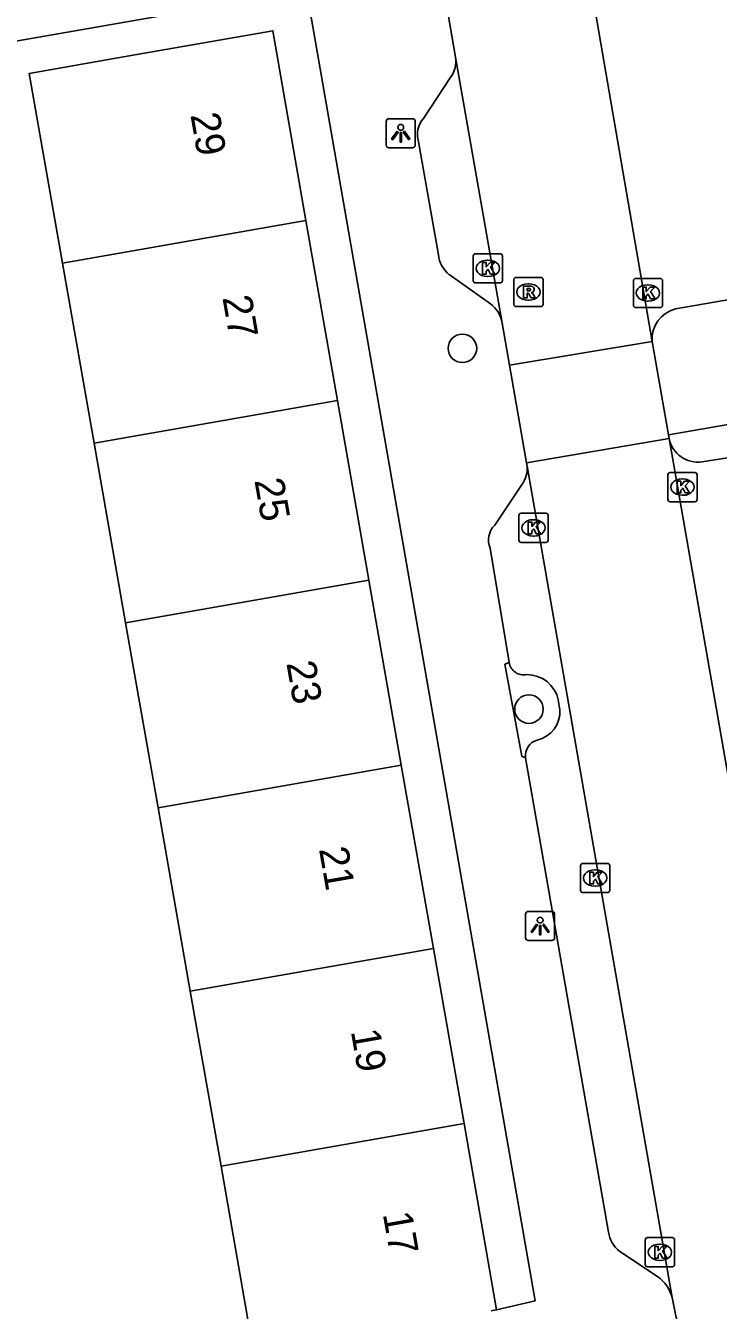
# Model space of a CAD drawing. Extents: x 162880 to 165536, y 384011 to 385179.
# Drawn here: x 164500.82 to 164524.57, y 384340.41 to 384384.43 of the extents above; entities that cross this region are included whole.
import ezdxf

# ---------------------------------------------------------------- set-up
doc = ezdxf.new("R2010")
doc.units = 0
for name, color, linetype in [('IMGEO_Boom', 7, 'Continuous'), ('IMGEO_Kolk', 7, 'Continuous'), ('IMGEO_Lichtpunt', 7, 'Continuous'), ('IMGEO_Pand', 7, 'Continuous'), ('IMGEO_Pand_nummerreeks', 7, 'Continuous'), ('IMGEO_Parkeervlak_open', 7, 'Continuous'), ('IMGEO_Rijbaan_lokaal_open', 7, 'Continuous'), ('IMGEO_Rioolput', 7, 'Continuous'), ('IMGEO_Voetpad_open', 7, 'Continuous')]:
    doc.layers.add(name, color=color, linetype=linetype)

msp = doc.modelspace()

# ---------------------------------------------------------------- linework, layer by layer
at = {"layer": 'IMGEO_Boom'}
for centre in [(164515.791, 384373.376), (164518.072, 384361.011)]:
    msp.add_circle(centre, 0.489, dxfattribs=at)
at = {"layer": 'IMGEO_Kolk'}
for p, q in [((164516.238, 384376.618), (164517.09, 384376.618)), ((164516.163, 384375.692), (164516.163, 384376.544)), ((164516.651, 384376.398), (164516.676, 384376.398)), ((164517.164, 384376.544), (164517.164, 384375.692)), ((164516.674, 384375.838), (164516.649, 384375.838)), ((164521.727, 384375.774), (164522.579, 384375.774)), ((164517.09, 384375.618), (164516.238, 384375.618)), ((164521.652, 384374.848), (164521.652, 384375.7)), ((164522.14, 384375.554), (164522.165, 384375.554)), ((164522.653, 384375.7), (164522.653, 384374.848)), ((164522.163, 384374.994), (164522.138, 384374.994)), ((164522.579, 384374.774), (164521.727, 384374.774)), ((164522.837, 384368.194), (164522.837, 384369.046)), ((164522.912, 384369.12), (164523.764, 384369.12)), ((164523.325, 384368.9), (164523.35, 384368.9)), ((164523.838, 384369.046), (164523.838, 384368.194)), ((164523.348, 384368.34), (164523.323, 384368.34)), ((164523.764, 384368.12), (164522.912, 384368.12)), ((164517.728, 384366.798), (164517.728, 384367.65)), ((164517.803, 384367.724), (164518.655, 384367.724)), ((164518.216, 384367.504), (164518.241, 384367.504)), ((164518.729, 384367.65), (164518.729, 384366.798)), ((164518.239, 384366.944), (164518.214, 384366.944)), ((164518.655, 384366.724), (164517.803, 384366.724)), ((164519.842, 384354.797), (164519.842, 384355.649)), ((164519.917, 384355.723), (164520.769, 384355.723)), ((164520.33, 384355.503), (164520.355, 384355.503)), ((164520.843, 384355.649), (164520.843, 384354.797)), ((164520.769, 384354.723), (164519.917, 384354.723)), ((164520.353, 384354.943), (164520.328, 384354.943)), ((164522.063, 384341.972), (164522.063, 384342.824)), ((164522.138, 384342.898), (164522.99, 384342.898)), ((164523.064, 384342.824), (164523.064, 384341.972)), ((164522.551, 384342.678), (164522.576, 384342.678)), ((164522.99, 384341.898), (164522.138, 384341.898)), ((164522.574, 384342.118), (164522.549, 384342.118))]:
    msp.add_line(p, q, dxfattribs=at)
for points in [[(164516.238, 384376.618), (164517.09, 384376.618)], [(164516.163, 384375.692), (164516.163, 384376.544)], [(164516.484, 384376.318), (164516.607, 384376.318), (164516.607, 384376.167), (164516.737, 384376.318), (164516.901, 384376.318), (164516.755, 384376.167), (164516.908, 384375.918), (164516.756, 384375.918), (164516.671, 384376.082), (164516.607, 384376.015), (164516.607, 384375.918), (164516.484, 384375.918), (164516.484, 384376.318)], [(164517.164, 384376.544), (164517.164, 384375.692)], [(164521.727, 384375.774), (164522.579, 384375.774)], [(164517.09, 384375.618), (164516.238, 384375.618)], [(164521.652, 384374.848), (164521.652, 384375.7)], [(164521.973, 384375.474), (164522.096, 384375.474), (164522.096, 384375.323), (164522.226, 384375.474), (164522.39, 384375.474), (164522.244, 384375.323), (164522.397, 384375.074), (164522.245, 384375.074), (164522.16, 384375.238), (164522.096, 384375.171), (164522.096, 384375.074), (164521.973, 384375.074), (164521.973, 384375.474)], [(164522.653, 384375.7), (164522.653, 384374.848)], [(164522.579, 384374.774), (164521.727, 384374.774)], [(164522.837, 384368.194), (164522.837, 384369.046)], [(164522.912, 384369.12), (164523.764, 384369.12)], [(164523.158, 384368.82), (164523.281, 384368.82), (164523.281, 384368.669), (164523.411, 384368.82), (164523.575, 384368.82), (164523.429, 384368.669), (164523.582, 384368.42), (164523.43, 384368.42), (164523.345, 384368.584), (164523.281, 384368.517), (164523.281, 384368.42), (164523.158, 384368.42), (164523.158, 384368.82)], [(164523.838, 384369.046), (164523.838, 384368.194)], [(164523.764, 384368.12), (164522.912, 384368.12)], [(164517.728, 384366.798), (164517.728, 384367.65)], [(164517.803, 384367.724), (164518.655, 384367.724)], [(164518.049, 384367.424), (164518.172, 384367.424), (164518.172, 384367.273), (164518.302, 384367.424), (164518.466, 384367.424), (164518.32, 384367.273), (164518.473, 384367.024), (164518.321, 384367.024), (164518.236, 384367.188), (164518.172, 384367.121), (164518.172, 384367.024), (164518.049, 384367.024), (164518.049, 384367.424)], [(164518.729, 384367.65), (164518.729, 384366.798)], [(164518.655, 384366.724), (164517.803, 384366.724)], [(164519.842, 384354.797), (164519.842, 384355.649)], [(164519.917, 384355.723), (164520.769, 384355.723)], [(164520.843, 384355.649), (164520.843, 384354.797)], [(164520.163, 384355.423), (164520.286, 384355.423), (164520.286, 384355.272), (164520.416, 384355.423), (164520.58, 384355.423), (164520.434, 384355.272), (164520.587, 384355.023), (164520.435, 384355.023), (164520.35, 384355.187), (164520.286, 384355.12), (164520.286, 384355.023), (164520.163, 384355.023), (164520.163, 384355.423)], [(164520.769, 384354.723), (164519.917, 384354.723)], [(164522.063, 384341.972), (164522.063, 384342.824)], [(164522.138, 384342.898), (164522.99, 384342.898)], [(164523.064, 384342.824), (164523.064, 384341.972)], [(164522.384, 384342.598), (164522.507, 384342.598), (164522.507, 384342.447), (164522.637, 384342.598), (164522.801, 384342.598), (164522.655, 384342.447), (164522.808, 384342.198), (164522.656, 384342.198), (164522.571, 384342.362), (164522.507, 384342.295), (164522.507, 384342.198), (164522.384, 384342.198), (164522.384, 384342.598)], [(164522.99, 384341.898), (164522.138, 384341.898)]]:
    msp.add_lwpolyline(points, dxfattribs=at)
for centre, start, end in [((164516.24, 384376.542), 91.552, 178.448), ((164516.24, 384376.542), 91.552, 178.448), ((164517.088, 384376.542), 1.552, 88.448), ((164517.088, 384376.542), 1.552, 88.448), ((164521.729, 384375.698), 91.552, 178.448), ((164521.729, 384375.698), 91.552, 178.448), ((164522.577, 384375.698), 1.552, 88.448), ((164522.577, 384375.698), 1.552, 88.448), ((164516.24, 384375.694), 181.552, 268.448), ((164516.24, 384375.694), 181.552, 268.448), ((164517.088, 384375.694), 271.552, 358.448), ((164517.088, 384375.694), 271.552, 358.448), ((164521.729, 384374.85), 181.552, 268.448), ((164521.729, 384374.85), 181.552, 268.448), ((164522.577, 384374.85), 271.552, 358.448), ((164522.577, 384374.85), 271.552, 358.448), ((164522.914, 384369.044), 91.552, 178.448), ((164522.914, 384369.044), 91.552, 178.448), ((164523.762, 384369.044), 1.552, 88.448), ((164523.762, 384369.044), 1.552, 88.448), ((164522.914, 384368.196), 181.552, 268.448), ((164522.914, 384368.196), 181.552, 268.448), ((164523.762, 384368.196), 271.552, 358.448), ((164523.762, 384368.196), 271.552, 358.448), ((164517.805, 384367.648), 91.552, 178.448), ((164517.805, 384367.648), 91.552, 178.448), ((164518.653, 384367.648), 1.552, 88.448), ((164518.653, 384367.648), 1.552, 88.448), ((164517.805, 384366.8), 181.552, 268.448), ((164517.805, 384366.8), 181.552, 268.448), ((164518.653, 384366.8), 271.552, 358.448), ((164518.653, 384366.8), 271.552, 358.448), ((164519.919, 384355.647), 91.552, 178.448), ((164519.919, 384355.647), 91.552, 178.448), ((164520.767, 384355.647), 1.552, 88.448), ((164520.767, 384355.647), 1.552, 88.448), ((164519.919, 384354.799), 181.552, 268.448), ((164519.919, 384354.799), 181.552, 268.448), ((164520.767, 384354.799), 271.552, 358.448), ((164520.767, 384354.799), 271.552, 358.448), ((164522.14, 384342.822), 91.552, 178.448), ((164522.14, 384342.822), 91.552, 178.448), ((164522.988, 384342.822), 1.552, 88.448), ((164522.988, 384342.822), 1.552, 88.448), ((164522.14, 384341.974), 181.552, 268.448), ((164522.14, 384341.974), 181.552, 268.448), ((164522.988, 384341.974), 271.552, 358.448), ((164522.988, 384341.974), 271.552, 358.448)]:
    msp.add_arc(centre, 0.0765, start, end, dxfattribs=at)
for centre, major_axis, ratio, start_param, end_param in [((164516.65, 384376.118), (-0.387, 0.002), 0.722429, 4.712389, 7.853982), ((164516.675, 384376.118), (-0.39, 0.002), 0.717154, 1.570796, 4.712389), ((164522.139, 384375.274), (-0.387, 0.002), 0.722429, 4.712389, 7.853982), ((164522.164, 384375.274), (-0.39, 0.002), 0.717154, 1.570796, 4.712389), ((164523.324, 384368.62), (-0.387, 0.002), 0.722429, 4.712389, 7.853982), ((164523.349, 384368.62), (-0.39, 0.002), 0.717154, 1.570796, 4.712389), ((164518.215, 384367.224), (-0.387, 0.002), 0.722429, 4.712389, 7.853982), ((164518.24, 384367.224), (-0.39, 0.002), 0.717154, 1.570796, 4.712389), ((164520.329, 384355.223), (-0.387, 0.002), 0.722429, 4.712389, 7.853982), ((164520.354, 384355.223), (-0.39, 0.002), 0.717154, 1.570796, 4.712389), ((164522.55, 384342.398), (-0.387, 0.002), 0.722429, 4.712389, 7.853982), ((164522.575, 384342.398), (-0.39, 0.002), 0.717154, 1.570796, 4.712389)]:
    msp.add_ellipse(centre, major_axis=major_axis, ratio=ratio, start_param=start_param, end_param=end_param, dxfattribs=at)
at = {"layer": 'IMGEO_Lichtpunt'}
for p, q in [((164513.177, 384381.152), (164513.177, 384380.345)), ((164513.177, 384381.152), (164513.177, 384380.345)), ((164514.079, 384381.247), (164513.271, 384381.247)), ((164514.079, 384381.247), (164513.271, 384381.247)), ((164514.173, 384380.345), (164514.173, 384381.152)), ((164514.173, 384380.345), (164514.173, 384381.152)), ((164513.271, 384380.251), (164514.079, 384380.251)), ((164513.271, 384380.251), (164514.079, 384380.251)), ((164517.957, 384353.983), (164517.957, 384353.176)), ((164517.957, 384353.983), (164517.957, 384353.176)), ((164518.859, 384354.078), (164518.051, 384354.078)), ((164518.859, 384354.078), (164518.051, 384354.078)), ((164518.953, 384353.176), (164518.953, 384353.983)), ((164518.953, 384353.176), (164518.953, 384353.983)), ((164518.051, 384353.082), (164518.859, 384353.082)), ((164518.051, 384353.082), (164518.859, 384353.082))]:
    msp.add_line(p, q, dxfattribs=at)
for points in [[(164513.551, 384380.816), (164513.59, 384380.788), (164513.402, 384380.526), (164513.364, 384380.553), (164513.551, 384380.816)], [(164513.653, 384380.768), (164513.7, 384380.768), (164513.7, 384380.446), (164513.653, 384380.446), (164513.653, 384380.768)], [(164513.763, 384380.788), (164513.801, 384380.815), (164513.988, 384380.553), (164513.949, 384380.525), (164513.763, 384380.788)], [(164518.331, 384353.647), (164518.37, 384353.619), (164518.182, 384353.357), (164518.144, 384353.384), (164518.331, 384353.647)], [(164518.433, 384353.599), (164518.48, 384353.599), (164518.48, 384353.277), (164518.433, 384353.277), (164518.433, 384353.599)], [(164518.543, 384353.619), (164518.581, 384353.646), (164518.768, 384353.384), (164518.729, 384353.356), (164518.543, 384353.619)]]:
    msp.add_lwpolyline(points, dxfattribs=at)
for centre in [(164513.676, 384380.95), (164518.456, 384353.781)]:
    msp.add_circle(centre, 0.0994, dxfattribs=at)
for centre, start, end in [((164513.271, 384381.152), 90, 180), ((164513.271, 384381.152), 90, 180), ((164514.079, 384381.152), 0, 90), ((164514.079, 384381.152), 0, 90), ((164513.271, 384380.345), 180, 270), ((164513.271, 384380.345), 180, 270), ((164514.079, 384380.345), 270, 0), ((164514.079, 384380.345), 270, 360), ((164518.051, 384353.983), 90, 180), ((164518.051, 384353.983), 90, 180), ((164518.859, 384353.983), 0, 90), ((164518.859, 384353.983), 0, 90), ((164518.051, 384353.176), 180, 270), ((164518.051, 384353.176), 180, 270), ((164518.859, 384353.176), 270, 0), ((164518.859, 384353.176), 270, 360)]:
    msp.add_arc(centre, 0.0946, start, end, dxfattribs=at)
at = {"layer": 'IMGEO_Pand'}
for points in [[(164502.077, 384376.299), (164500.936, 384382.798), (164504.363, 384383.398), (164509.287, 384384.261), (164510.425, 384377.761)], [(164510.425, 384377.761), (164502.077, 384376.299)], [(164510.425, 384377.761), (164511.507, 384371.585)], [(164503.162, 384370.123), (164502.077, 384376.299)], [(164503.162, 384370.123), (164511.507, 384371.585)], [(164511.507, 384371.585), (164512.586, 384365.426)], [(164504.243, 384363.965), (164503.162, 384370.123)], [(164512.586, 384365.426), (164504.243, 384363.965)], [(164512.586, 384365.426), (164513.696, 384359.088)], [(164505.356, 384357.627), (164504.243, 384363.965)], [(164505.356, 384357.627), (164513.696, 384359.088)], [(164513.696, 384359.088), (164514.796, 384352.81)], [(164506.459, 384351.35), (164505.356, 384357.627)], [(164514.796, 384352.81), (164506.459, 384351.35)], [(164514.796, 384352.81), (164515.847, 384346.805)], [(164507.513, 384345.345), (164506.459, 384351.35)], [(164507.513, 384345.345), (164515.847, 384346.805)], [(164515.847, 384346.805), (164516.965, 384340.424)], [(164508.621, 384339.038), (164507.513, 384345.345)], [(164516.965, 384340.424), (164516.781, 384340.392)]]:
    msp.add_lwpolyline(points, dxfattribs=at)
at = {"layer": 'IMGEO_Parkeervlak_open'}
for points in [[(164524.017, 384369.491), (164528.003, 384370.112)], [(164519.079, 384361.325), (164519.136, 384360.984)]]:
    msp.add_lwpolyline(points, dxfattribs=at)
for centre, radius, start, end in [((164523.854, 384370.468), 0.99, 190.626, 279.4712), ((164517.89, 384362.688), 0.503, 188.9831, 282.2017), ((164518.002, 384361.094), 1.102, 12.0813, 90.303), ((164518.127, 384360.936), 1.01, 283.108, 2.727), ((164518.51, 384359.412), 0.561, 105.8847, 187.2997)]:
    msp.add_arc(centre, radius, start, end, dxfattribs=at)
at = {"layer": 'IMGEO_Rijbaan_lokaal_open'}
for points in [[(164515.553, 384383.358), (164515.136, 384385.822)], [(164520.295, 384385.215), (164522.297, 384373.61)], [(164517.143, 384374.304), (164515.553, 384383.358)], [(164517.406, 384372.796), (164517.143, 384374.304)], [(164522.297, 384373.61), (164517.406, 384372.796)], [(164522.297, 384373.61), (164522.859, 384370.413)], [(164517.988, 384369.454), (164517.406, 384372.796)], [(164517.988, 384369.454), (164522.881, 384370.285)], [(164522.859, 384370.413), (164522.881, 384370.285)], [(164522.881, 384370.285), (164530.256, 384328.107)], [(164518.008, 384369.337), (164517.988, 384369.454)], [(164518.008, 384369.337), (164522.984, 384340.848)], [(164523.255, 384339.482), (164522.984, 384340.848)]]:
    msp.add_lwpolyline(points, dxfattribs=at)
at = {"layer": 'IMGEO_Rioolput'}
for p, q in [((164517.629, 384375.807), (164518.481, 384375.807)), ((164517.554, 384374.881), (164517.554, 384375.733)), ((164518.042, 384375.587), (164518.067, 384375.587)), ((164518.555, 384375.733), (164518.555, 384374.881)), ((164518.065, 384375.027), (164518.04, 384375.027)), ((164518.481, 384374.807), (164517.629, 384374.807))]:
    msp.add_line(p, q, dxfattribs=at)
for points in [[(164517.629, 384375.807), (164518.481, 384375.807)], [(164517.554, 384374.881), (164517.554, 384375.733)], [(164518.143, 384375.505), (164517.891, 384375.507), (164517.891, 384375.107)], [(164518.069, 384375.426), (164518.015, 384375.426), (164518.015, 384375.345)], [(164518.015, 384375.345), (164518.067, 384375.345)], [(164518.555, 384375.733), (164518.555, 384374.881)], [(164517.891, 384375.107), (164518.015, 384375.107), (164518.015, 384375.269), (164518.026, 384375.269)], [(164518.073, 384375.24), (164518.144, 384375.107), (164518.284, 384375.107), (164518.219, 384375.233)], [(164518.481, 384374.807), (164517.629, 384374.807)]]:
    msp.add_lwpolyline(points, dxfattribs=at)
for centre, radius, start, end in [((164517.631, 384375.731), 0.0765, 91.552, 178.448), ((164517.631, 384375.731), 0.0765, 91.552, 178.448), ((164518.479, 384375.731), 0.0765, 1.552, 88.448), ((164518.479, 384375.731), 0.0765, 1.552, 88.448), ((164518.051, 384375.534), 0.19, 274.7715, 282.9687), ((164518.075, 384375.33), 0.0964, 77.0061, 93.1865), ((164518.089, 384375.387), 0.0378, 276.6634, 79.6772), ((164518.142, 384375.395), 0.109, 350.3612, 89.416), ((164518.14, 384375.395), 0.112, 277.5842, 350.9817), ((164517.631, 384374.883), 0.0765, 181.552, 268.448), ((164517.631, 384374.883), 0.0765, 181.552, 268.448), ((164518.025, 384375.216), 0.0533, 26.0293, 88.6989), ((164518.124, 384375.18), 0.108, 29.5134, 73.7905), ((164518.479, 384374.883), 0.0765, 271.552, 358.448), ((164518.479, 384374.883), 0.0765, 271.552, 358.448)]:
    msp.add_arc(centre, radius, start, end, dxfattribs=at)
for centre, major_axis, ratio, start_param, end_param in [((164518.041, 384375.307), (-0.387, 0.002), 0.722429, 4.712389, 7.853982), ((164518.066, 384375.307), (-0.39, 0.002), 0.717154, 1.570796, 4.712389)]:
    msp.add_ellipse(centre, major_axis=major_axis, ratio=ratio, start_param=start_param, end_param=end_param, dxfattribs=at)
at = {"layer": 'IMGEO_Voetpad_open'}
for points in [[(164510.44, 384385.655), (164491.022, 384382.255), (164490.791, 384382.218), (164490.919, 384381.429), (164491.41, 384378.391)], [(164516.965, 384340.424), (164518.285, 384340.732), (164510.44, 384385.655)], [(164514.454, 384381.254), (164515.375, 384382.651)], [(164514.968, 384376.577), (164514.29, 384380.451)], [(164516.752, 384374.901), (164515.342, 384375.901)], [(164527.005, 384375.399), (164523.102, 384374.725)], [(164522.859, 384370.413), (164528.198, 384371.337), (164528.427, 384369.941)], [(164516.898, 384367.314), (164517.839, 384368.721)], [(164517.393, 384362.609), (164516.741, 384366.522)], [(164517.953, 384359.341), (164517.831, 384359.394), (164517.25, 384362.549), (164517.393, 384362.609)], [(164520.806, 384343.089), (164517.953, 384359.341)], [(164522.482, 384341.565), (164521.186, 384342.428)]]:
    msp.add_lwpolyline(points, dxfattribs=at)
for centre, radius, start, end in [((164514.656, 384383.208), 0.909, 322.2315, 9.5054), ((164515.08, 384380.708), 0.83, 138.8864, 198.0276), ((164515.974, 384376.692), 1.013, 186.539, 231.3686), ((164516.145, 384374.077), 1.024, 12.8215, 53.6234), ((164523.348, 384373.699), 1.055, 103.4867, 184.8567), ((164517.142, 384369.243), 0.871, 323.1541, 6.1626), ((164517.41, 384366.801), 0.725, 134.9325, 202.6425), ((164521.787, 384343.213), 0.989, 187.2272, 232.5609), ((164521.759, 384340.524), 1.267, 14.7985, 55.1962)]:
    msp.add_arc(centre, radius, start, end, dxfattribs=at)

# ---------------------------------------------------------------- texts
at = {"layer": 'IMGEO_Pand_nummerreeks'}
for s, p in [('29', (164506.462, 384381.377)), ('27', (164507.559, 384375.115)), ('25', (164508.656, 384368.853)), ('23', (164509.752, 384362.59)), ('21', (164510.869, 384356.217)), ('19', (164511.962, 384349.976)), ('17', (164513.059, 384343.714))]:
    msp.add_text(s, height=1, rotation=279.9345, dxfattribs=at).set_placement(p)

doc.saveas('drawing.dxf')
